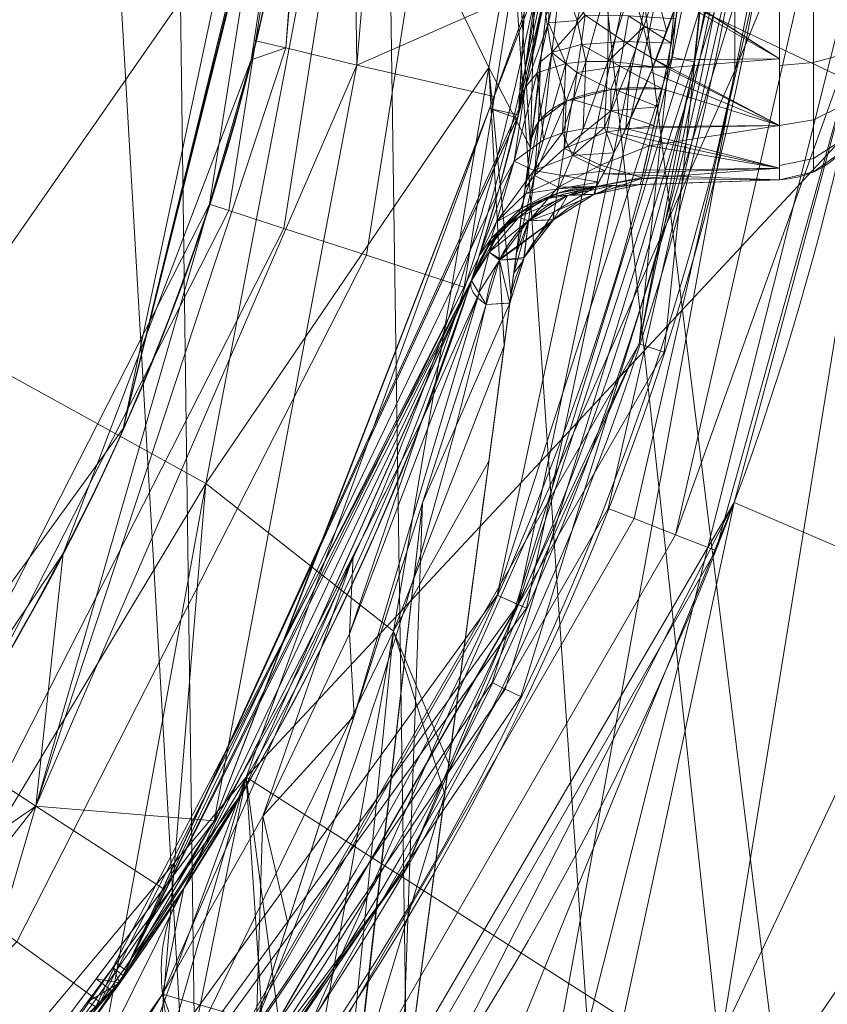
# Model space of a CAD drawing. Header units: millimetres. Extents: x -72 to 72, y -145 to 145.
# Tile 367 of 522: x 44 to 62, y -33 to -12. Entities that reach past the tile are written whole.
import ezdxf

# ---------------------------------------------------------------- set-up
doc = ezdxf.new("R2010")
doc.units = ezdxf.units.MM
doc.layers.add('1', color=7, linetype='CONTINUOUS')

msp = doc.modelspace()

# ---------------------------------------------------------------- linework, layer by layer
at = {"layer": '1', "color": 163, "linetype": 'Continuous', "lineweight": 13}
for p, q in [((56.541, -15.208, -23.5), (60.57, -15.067, -23.5)), ((57.506, -15.174, 23.5), (60.57, -15.067, 23.5)), ((60.57, -15.067, -23.5), (60.57, -15.067, 23.5)), ((56.541, -15.208, 10.431), (56.541, -15.208, -23.5)), ((57.506, -15.174, 23.5), (57.506, -15.174, 18.8)), ((53.79, -17.288, -15.8), (53.79, -17.288, 10.431)), ((54.636, -17.778, 18.8), (52.232, -35.9, 18.779)), ((54.636, -17.778, 18.8), (54.636, -17.778, 23.5))]:
    msp.add_line(p, q, dxfattribs=at)
at = {"layer": '1', "color": 163, "linetype": 'Continuous', "lineweight": 13, "extrusion": (0, 0, -1)}
for centre, radius in [((0, 0, 144.005), 61.018), ((0, 0, 147), 60.914), ((0, 0, 145), 60), ((0, 0, 146), 59.5), ((0, 0, 124.37), 56.395)]:
    msp.add_circle(centre, radius, dxfattribs=at)
at = {"layer": '1', "color": 163, "linetype": 'Continuous', "lineweight": 13}
for centre, radius in [((0, 0, -145), 60.443), ((0, 0, -146.707), 60.207), ((0, 0, -146), 60), ((0, 0, -118.371), 50.5)]:
    msp.add_circle(centre, radius, dxfattribs=at)
for centre, radius, start, end in [((0, 0, -142.505), 63.564, 317.72131, 350.37915), ((60.5, -13.069, 23.5), 2, 272, 0), ((60.5, -13.069, -23.5), 2, 272, 0), ((57.61, -18.173, 18.8), 3, 92, 172.4426), ((57.61, -18.173, 23.5), 3, 92, 172.4426)]:
    msp.add_arc(centre, radius, start, end, dxfattribs=at)
at = {"layer": '1', "color": 163, "linetype": 'Continuous', "lineweight": 13, "extrusion": (-1, 0, 0)}
for centre, start, end in [((11, -23.5, -60.57), 270, 0), ((11, 23.5, -60.57), 0, 90)]:
    msp.add_arc(centre, 4.067, start, end, dxfattribs=at)
at = {"layer": '1', "color": 163, "linetype": 'Continuous', "lineweight": 13, "extrusion": (0, 0, -1)}
for centre, start in [((-56.646, -18.206, -10.431), 17.8175), ((-56.646, -18.206, 23.5), 17.8176)]:
    msp.add_arc(centre, 3, start, 88, dxfattribs=at)
at = {"layer": '1', "color": 163, "linetype": 'Continuous', "lineweight": 13, "extrusion": (0.22536, 0.00787, 0.974244)}
msp.add_arc((-20.172, -51.832, 25.926), 3, 0, 80.699, dxfattribs=at)
at = {"layer": '1', "color": 163, "linetype": 'Continuous', "lineweight": 13, "extrusion": (-0.991314, 0.131519, 0)}
msp.add_ellipse((55.584, -10.639, 23.5), major_axis=(-0.947, -7.14), ratio=0.991303, start_param=0, end_param=1.054616, dxfattribs=at)
at = {"layer": '1', "color": 163, "linetype": 'Continuous', "lineweight": 13, "extrusion": (-0.034899, 0.999391, 2.9493e-16)}
msp.add_ellipse((33.689, -16.006, 18.795), major_axis=(23.816, 0.832, 0.165), ratio=0.986119, start_param=0.006817, end_param=0.231228, dxfattribs=at)
at = {"layer": '1', "color": 163, "linetype": 'Continuous', "lineweight": 13}
msp.add_rational_spline([(24.097, 44.38, -76), (37.72, 36.983, -76), (51.026, 22.319, -76), (52.762, 2.594, -76), (45.13, -27.456, -76), (34.192, -43.962, -76), (15.502, -50.5, -76), (0, -50.5, -76)], [0.558861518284, 0.558861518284, 0.542329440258, 0.558861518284, 0.558861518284, 0.542329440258, 0.558861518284, 0.558861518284], degree=4, knots=[0, 0, 0, 0, 0, 0.5, 0.5, 0.5, 1, 1, 1, 1, 1], dxfattribs=at)
for points, knots in [([(56.009, 7.431, -40.188), (56.48, 3.879, -40.185), (56.609, 0.339, -40.185), (56.211, -6.716, -40.187), (55.674, -10.264, -40.19), (53.944, -17.175, -40.2), (52.766, -20.507, -40.206), (49.795, -26.93, -40.223), (47.978, -30.049, -40.233), (43.844, -35.813, -40.256), (41.525, -38.478, -40.269), (36.383, -43.372, -40.297), (33.546, -45.6, -40.313), (27.598, -49.428, -40.346), (24.459, -51.056, -40.364), (18.004, -53.662, -40.399), (14.728, -54.649, -40.418), (11.446, -55.328, -40.436)], [0, 0, 0, 0, 0.125756, 0.125756, 0.251512, 0.251512, 0.377268, 0.377268, 0.503024, 0.503024, 0.62878, 0.62878, 0.754536, 0.754536, 0.880292, 0.880292, 1, 1, 1, 1]), ([(55.792, 7.399, -43.18), (55.796, 7.37, -43.18), (55.814, 7.234, -43.18), (55.843, 7.006, -43.18), (55.871, 6.777, -43.18), (55.89, 6.616, -43.18), (55.905, 6.491, -43.179), (55.965, 5.967, -43.179), (56.102, 4.627, -43.178), (56.215, 2.927, -43.178), (56.271, 1.247, -43.177), (56.285, 0, -43.177), (56.271, -1.247, -43.177), (56.216, -2.927, -43.178), (56.073, -5.052, -43.178), (55.781, -7.633, -43.18), (55.363, -10.238, -43.182), (54.814, -12.859, -43.186), (54.131, -15.487, -43.189), (53.311, -18.11, -43.194), (52.352, -20.721, -43.199), (51.254, -23.307, -43.205), (50.016, -25.857, -43.212), (48.64, -28.361, -43.22), (47.128, -30.808, -43.228), (45.485, -33.187, -43.238), (43.714, -35.488, -43.248), (41.822, -37.7, -43.258), (39.814, -39.814, -43.269), (37.788, -41.738, -43.281), (36.318, -43.004, -43.289), (34.817, -44.23, -43.297), (33.188, -45.485, -43.306), (30.808, -47.128, -43.32), (28.361, -48.64, -43.333), (25.857, -50.016, -43.347), (23.306, -51.254, -43.361), (20.721, -52.352, -43.376), (18.11, -53.311, -43.39), (15.487, -54.131, -43.405), (13.327, -54.692, -43.417), (12.046, -54.978, -43.424), (11.64, -55.064, -43.427)], [0, 0, 0, 0, 0.001087, 0.005202, 0.008675, 0.009832, 0.011376, 0.013433, 0.029895, 0.062819, 0.07928, 0.095742, 0.112204, 0.128666, 0.161589, 0.194512, 0.227436, 0.260359, 0.293283, 0.326206, 0.35913, 0.392053, 0.424977, 0.4579, 0.490824, 0.523747, 0.556671, 0.589594, 0.622518, 0.655441, 0.684249, 0.688365, 0.721288, 0.754212, 0.787135, 0.820059, 0.852982, 0.885906, 0.918829, 0.951753, 0.984676, 1, 1, 1, 1]), ([(55.525, -10.445, -30.642), (55.482, -10.674, -30.644), (55.394, -11.13, -30.623), (55.207, -12.031, -30.483), (54.962, -13.116, -30.13), (54.712, -14.111, -29.573), (54.52, -14.829, -29.014), (54.383, -15.323, -28.54), (54.255, -15.769, -28.019), (54.1, -16.293, -27.267), (53.941, -16.81, -26.233), (53.838, -17.136, -25.117), (53.796, -17.266, -24.197), (53.789, -17.288, -23.732), (53.789, -17.288, -23.5)], [0, 0, 0, 0, 0.0625, 0.125, 0.25, 0.375, 0.4375, 0.5, 0.5625, 0.625, 0.75, 0.875, 0.9375, 1, 1, 1, 1]), ([(56.541, -15.208, -23.5), (56.541, -15.208, -23.786), (56.579, -15.147, -24.356), (56.724, -14.888, -25.166), (56.897, -14.546, -25.772), (57.062, -14.209, -26.205), (57.197, -13.928, -26.5), (57.342, -13.623, -26.763), (57.54, -13.184, -27.073), (57.793, -12.587, -27.378), (58.042, -11.941, -27.563), (58.234, -11.407, -27.636), (58.326, -11.136, -27.646), (58.37, -11, -27.644)], [0, 0, 0, 0, 0.125, 0.25, 0.375, 0.4375, 0.5, 0.5625, 0.625, 0.75, 0.875, 0.9375, 1, 1, 1, 1])]:
    msp.add_open_spline(points, degree=3, knots=knots, dxfattribs=at)
for points, degree in [([(55.116, -14.162, 29.709), (55.151, -13.898, 29.849), (55.22, -13.349, 30.089), (55.317, -12.489, 30.349), (55.412, -11.601, 30.495), (55.473, -11.002, 30.517), (55.503, -10.702, 30.509)], 3), ([(58.381, -11, 27.644), (58.308, -11.423, 27.646), (58.169, -12.204, 27.522), (58.044, -12.808, 27.253), (57.985, -13.067, 27.108)], 3), ([(57.985, -13.067, 27.108), (57.905, -13.417, 26.91), (57.766, -14.044, 26.421), (57.616, -14.712, 25.505), (57.526, -15.097, 24.5), (57.506, -15.174, 23.827), (57.506, -15.174, 23.5)], 3), ([(54.175, -21.257, 31.5), (54.502, -18.794, 31.497), (54.829, -16.328, 30.892), (55.116, -14.162, 29.709)], 3), ([(56.908, -15.195, 13.57), (56.67, -15.204, 12.538), (56.541, -15.208, 11.492), (56.541, -15.208, 10.431)], 3), ([(53.789, -17.288, -15.8), (52.037, -22.731, -15.781), (46.878, -33.087, -15.745), (38.848, -41.416, -15.709), (34.306, -44.89, -15.691)], 3), ([(47.468, -30.643, -0.806), (50.245, -26.342, 2.712), (52.314, -21.892, 6.504), (53.79, -17.288, 10.431)], 3), ([(53.79, -17.288, 10.431), (53.777, -17.331, 10.75), (53.77, -17.416, 11.389), (53.822, -17.546, 12.346), (53.934, -17.678, 13.297), (54.048, -17.766, 13.926), (54.114, -17.81, 14.238)], 3), ([(53.789, -17.288, -23.5), (53.789, -17.288, -15.8)], 1), ([(54.114, -17.81, 14.238), (52.662, -24.018, 11.502), (50.683, -30.039, 8.861), (48.056, -35.9, 6.425)], 3), ([(54.114, -17.81, 14.238), (54.462, -17.789, 15.74), (54.636, -17.778, 17.273), (54.636, -17.778, 18.8)], 3), ([(52.232, -35.9, 31.5), (52.88, -31.019, 31.5), (53.527, -26.138, 31.507), (54.175, -21.257, 31.5)], 3), ([(45.267, -33.811, -3.298), (45.457, -33.557, -3.084), (45.837, -33.039, -2.667), (46.399, -32.245, -2.056), (46.946, -31.442, -1.444), (47.297, -30.908, -1.023), (47.468, -30.643, -0.806)], 3), ([(47.468, -30.643, -0.806), (47.269, -30.952, -0.157), (46.98, -31.659, 1.166), (46.933, -32.943, 3.116), (47.285, -34.385, 4.917), (47.765, -35.396, 5.956), (48.056, -35.9, 6.425)], 3)]:
    msp.add_open_spline(points, degree=degree, dxfattribs=at)
msp.add_rational_spline([(57.985, -13.067, 27.108), (55.291, -12.843, 27.344), (55.116, -14.162, 29.709)], [1, 0.741355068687, 1], degree=2, dxfattribs=at)
for points in [[(47.789, -40.566, -163), (43.738, -42.905, -163), (-43.738, 42.905, -163), (42.905, 43.738, -163)], [(47.789, -40.566, -163), (42.905, 43.738, -163), (46.689, 40.988, -163)], [(46.689, 40.988, -163), (51.265, 40.015, -163), (52.441, -40.077, -163), (47.789, -40.566, -163)], [(62.269, -48.926, -163), (51.265, 40.015, -163), (55.841, 40.988, -163), (62.3, 0, -163)], [(51.265, 40.015, -163), (60.367, -44.653, -163), (56.89, -41.522, -163)], [(51.265, 40.015, -163), (62.269, -48.926, -163), (60.367, -44.653, -163)], [(56.89, -41.522, -163), (52.441, -40.077, -163), (51.265, 40.015, -163)], [(56.291, -4.821, -30.614), (54.841, -13.419, -40.195), (56.009, 7.431, -40.188)], [(60.684, 6.378, -144.005), (58.032, -18.856, -144.005), (57.485, -18.678, -145), (60.112, 6.318, -145)], [(51.047, 3.623, -67.73), (52.65, 3.737, -59.544), (51.268, -12.552, -59.549)], [(55.233, -10.806, -43.183), (51.268, -12.552, -59.549), (52.65, 3.737, -59.544)], [(51.268, -12.552, -59.549), (49.707, -12.17, -67.732), (51.047, 3.623, -67.73)], [(50.44, -2.462, -76), (51.047, 3.623, -67.73), (49.707, -12.17, -67.732)], [(37.903, -7.91, 56.435), (42.201, -18.582, 53.082), (45.534, 0.237, 51.877)], [(50.963, -6.003, 46.056), (45.534, 0.237, 51.877), (42.201, -18.582, 53.082)], [(50.5, 0, -76), (46.134, -20.54, -76), (50.405, -3.088, -104.236)], [(54.813, -24.404, -145), (54.813, -24.404, -146), (60, 0, -146), (60, 0, -145)], [(58.2, -12.371, -146), (59.5, 0, -146), (60, 0, -146), (58.689, -12.475, -146)], [(58.689, -12.475, -145), (60, 0, -145), (60.112, -6.318, -145)], [(50.405, -3.088, -115.764), (46.134, -20.54, -118.371), (50.5, 0, -118.371)], [(50.5, 0, -118.371), (48.028, -15.605, -118.371), (48.453, -15.743, -120.643), (50.947, 0, -120.643)], [(50.947, 0, -120.643), (48.453, -15.743, -120.643), (49.665, -16.137, -122.576), (52.22, 0, -122.576)], [(52.22, 0, -122.576), (49.665, -16.137, -122.576), (51.482, -16.728, -123.883), (54.132, 0, -123.883)], [(54.132, 0, -123.883), (51.482, -16.728, -123.883), (53.635, -17.427, -124.37), (56.395, 0, -124.37)], [(54.201, -42.23, -147), (64.8, 0, -147), (59.583, -12.665, -147)], [(64.8, 0, -147), (54.201, -42.23, -147), (57.622, -44.205, -147)], [(55.002, -24.488, -146.707), (60.207, 0, -146.707), (59.5, 0, -146), (54.356, -24.201, -146)], [(70.213, -46.857, -147), (64.8, 0, -147), (57.622, -44.205, -147), (59.944, -47.401, -147)], [(64.8, 0, -147), (59.583, 0, -147), (59.583, -12.665, -147)], [(49.707, -12.17, -67.732), (49.01, -12.004, -76), (50.44, -2.462, -76)], [(46.134, -20.54, -118.371), (50.405, -3.088, -115.764), (50.389, -3.353, -115.584)], [(50.389, -3.353, -104.416), (50.405, -3.088, -104.236), (46.134, -20.54, -76)], [(55.417, -3.133, -40.191), (54.828, -13.643, -40.195), (55.233, -10.806, -43.183)], [(46.134, -20.54, -76), (50.376, -3.532, -104.682), (50.389, -3.353, -104.416)], [(50.389, -3.353, -115.584), (50.376, -3.532, -115.318), (46.134, -20.54, -118.371)], [(46.134, -20.54, -118.371), (50.376, -3.532, -115.318), (50.372, -3.594, -115)], [(50.372, -3.594, -105), (50.376, -3.532, -104.682), (46.134, -20.54, -76)], [(46.134, -20.54, -76), (46.134, -20.54, -118.371), (50.372, -3.594, -105)], [(50.372, -3.594, -115), (50.372, -3.594, -105), (46.134, -20.54, -118.371)], [(60.847, -4.56, -144.005), (61.463, -4.606, -143.251), (57.375, -22.518, -143.251), (56.8, -22.292, -144.005)], [(62.431, -4.679, -142.68), (58.278, -22.872, -142.68), (57.375, -22.518, -143.251), (61.463, -4.606, -143.251)], [(62.67, -10.623, -142.505), (58.278, -22.872, -142.68), (62.431, -4.679, -142.68)], [(56.291, -4.821, -30.614), (55.525, -10.445, -30.642), (54.841, -13.419, -40.195)], [(42.201, -18.582, 53.082), (47.953, -21.743, 47.47), (50.963, -6.003, 46.056)], [(54.178, -12.601, 38.593), (50.963, -6.003, 46.056), (47.953, -21.743, 47.47)], [(50.963, -6.003, 46.056), (54.178, -12.601, 38.593), (54.762, -9.34, 37.388)], [(55.089, -14.368, 29.789), (55.297, -6.118, 35.359), (54.762, -9.34, 37.388)], [(55.425, -11.465, 30.488), (55.297, -6.118, 35.359), (55.089, -14.368, 29.789)], [(60.112, -6.318, -145), (57.485, -18.678, -145), (58.689, -12.475, -145)], [(59.535, -8.973, -146.707), (54.245, -26.123, -146.707), (54.537, -26.264, -146.924), (59.855, -9.022, -146.924)], [(59.855, -9.022, -146.924), (54.537, -26.264, -146.924), (54.882, -26.43, -147), (60.234, -9.079, -147)], [(55.089, -14.368, 29.789), (54.762, -9.34, 37.388), (54.178, -12.601, 38.593)], [(62.822, -13.231, -124.507), (55.539, -9.793, -124.37), (48.84, -28.198, -124.37)], [(62.822, -13.231, -124.507), (62.791, -11.13, -124.505), (55.539, -9.793, -124.37)], [(55.525, -10.445, -30.642), (54.982, -13.008, -30.127), (54.841, -13.419, -40.195)], [(54.972, -13.041, -30.115), (55.526, -10.445, -30.642), (55.488, -11.62, -29.472)], [(55.526, -10.445, -30.642), (55.724, -10.49, -29.559), (55.488, -11.62, -29.472)], [(56.121, -11.57, -28.506), (55.488, -11.62, -29.472), (55.724, -10.49, -29.559)], [(55.724, -10.49, -29.559), (56.352, -10.614, -28.558), (56.121, -11.57, -28.506)], [(55.233, -10.806, -43.183), (54.292, -13.24, -43.188), (51.268, -12.552, -59.549)], [(54.828, -13.643, -40.195), (54.191, -13.502, -43.189), (55.233, -10.806, -43.183)], [(55.559, -12.27, 29.316), (55.747, -10.73, 29.465), (55.425, -11.465, 30.488)], [(56.296, -11.452, 28.491), (55.747, -10.73, 29.465), (55.559, -12.27, 29.316)], [(56.121, -11.57, -28.506), (56.352, -10.614, -28.558), (56.804, -10.702, -28.168)], [(56.121, -11.57, -28.506), (56.804, -10.702, -28.168), (56.307, -12.468, -27.905)], [(56.789, -12.47, -27.629), (56.307, -12.468, -27.905), (56.804, -10.702, -28.168)], [(56.804, -10.702, -28.168), (57.313, -10.8, -27.884), (56.789, -12.47, -27.629)], [(56.789, -12.47, -27.629), (57.313, -10.8, -27.884), (57.578, -11.717, -27.656)], [(57.313, -10.8, -27.884), (57.845, -10.901, -27.711), (57.578, -11.717, -27.656)], [(62.67, -10.623, -142.505), (59.17, -23.222, -142.505), (58.278, -22.872, -142.68)], [(63.951, -24.041, -142.415), (59.575, -22.163, -142.505), (62.67, -10.623, -142.505)], [(58.089, -11.809, -27.572), (57.578, -11.717, -27.656), (57.845, -10.901, -27.711)], [(57.845, -10.901, -27.711), (58.37, -11, -27.644), (58.089, -11.809, -27.572)], [(58.381, -11, 27.644), (58.117, -12.431, 27.365), (60.57, -12.408, 27.316)], [(60.57, -12.408, -27.316), (58.33, -11.121, -27.644), (58.37, -11, -27.644)], [(58.37, -11, -27.644), (60.57, -11, -27.567), (60.57, -12.408, -27.316)], [(60.57, -12.408, 27.316), (60.57, -11, 27.567), (58.381, -11, 27.644)], [(61.313, -12.491, 27.099), (61.313, -11, 27.396), (60.57, -11, 27.567), (60.57, -12.557, 27.258)], [(61.313, -11, -27.396), (61.313, -12.491, -27.099), (60.57, -12.557, -27.258), (60.57, -11, -27.567)], [(61.939, -12.323, 26.695), (61.939, -11, 26.958), (61.313, -11, 27.396), (61.313, -12.491, 27.099)], [(61.939, -11, -26.958), (61.939, -12.323, -26.695), (61.313, -12.491, -27.099), (61.313, -11, -27.396)], [(60.57, -12.408, -27.316), (57.842, -12.431, -27.361), (58.33, -11.121, -27.644)], [(55.089, -14.368, 29.789), (55.116, -14.162, 29.709), (55.425, -11.465, 30.488)], [(55.425, -11.465, 30.488), (55.31, -12.473, 30.197), (55.559, -12.27, 29.316)], [(55.559, -12.27, 29.316), (56.204, -12.095, 28.389), (56.296, -11.452, 28.491)], [(56.296, -11.452, 28.491), (56.204, -12.095, 28.389), (57.153, -12.03, 27.754)], [(57.153, -12.03, 27.754), (57.247, -11.468, 27.85), (56.296, -11.452, 28.491)], [(57.247, -11.468, 27.85), (57.153, -12.03, 27.754), (58.185, -12.064, 27.436)], [(58.185, -12.064, 27.436), (58.283, -11.53, 27.54), (57.247, -11.468, 27.85)], [(55.488, -11.62, -29.472), (55.235, -12.719, -29.157), (54.972, -13.041, -30.115)], [(55.872, -12.511, -28.265), (55.235, -12.719, -29.157), (55.488, -11.62, -29.472)], [(55.488, -11.62, -29.472), (56.121, -11.57, -28.506), (55.872, -12.511, -28.265)], [(56.307, -12.468, -27.905), (55.872, -12.511, -28.265), (56.121, -11.57, -28.506)], [(57.578, -11.717, -27.656), (57.291, -12.512, -27.443), (56.789, -12.47, -27.629)], [(57.786, -12.589, -27.346), (57.291, -12.512, -27.443), (57.578, -11.717, -27.656)], [(57.578, -11.717, -27.656), (58.089, -11.809, -27.572), (57.786, -12.589, -27.346)], [(48.946, -12.431, -76), (49.01, -12.004, -76), (49.707, -12.17, -67.732)], [(56.107, -12.712, 28.21), (56.204, -12.095, 28.389), (55.559, -12.27, 29.316)], [(56.204, -12.095, 28.389), (56.107, -12.712, 28.21), (57.054, -12.57, 27.59)], [(57.054, -12.57, 27.59), (57.153, -12.03, 27.754), (56.204, -12.095, 28.389)], [(57.153, -12.03, 27.754), (57.054, -12.57, 27.59), (58.088, -12.589, 27.334)], [(58.088, -12.589, 27.334), (58.185, -12.064, 27.436), (57.153, -12.03, 27.754)], [(49.707, -12.17, -67.732), (44.208, -28.838, -59.57), (48.946, -12.431, -76)], [(49.707, -12.17, -67.732), (51.268, -12.552, -59.549), (44.208, -28.838, -59.57)], [(55.559, -12.27, 29.316), (55.31, -12.473, 30.197), (55.268, -13.798, 29.032)], [(55.268, -13.798, 29.032), (55.406, -13.695, 28.818), (55.559, -12.27, 29.316)], [(55.559, -12.27, 29.316), (55.406, -13.695, 28.818), (55.879, -13.343, 28.086)], [(55.879, -13.343, 28.086), (56.107, -12.712, 28.21), (55.559, -12.27, 29.316)], [(61.939, -13.445, 25.945), (61.939, -12.323, 26.695), (61.313, -12.491, 27.099), (61.313, -13.755, 26.255)], [(61.939, -12.323, -26.695), (61.939, -13.445, -25.945), (61.313, -13.755, -26.255), (61.313, -12.491, -27.099)], [(44.208, -28.838, -59.57), (44.812, -23.284, -76), (48.946, -12.431, -76)], [(48.136, -29.161, -43.223), (44.208, -28.838, -59.57), (51.268, -12.552, -59.549)], [(51.268, -12.552, -59.549), (54.292, -13.24, -43.188), (48.136, -29.161, -43.223)], [(58.689, -12.475, -146), (54.813, -24.404, -146), (54.356, -24.201, -146), (58.2, -12.371, -146)], [(57.485, -18.678, -145), (54.813, -24.404, -145), (58.689, -12.475, -145)], [(55.31, -12.473, 30.197), (55.116, -14.162, 29.709), (55.268, -13.798, 29.032)], [(55.235, -12.719, -29.157), (55.872, -12.511, -28.265), (55.378, -14.193, -27.238)], [(55.795, -14.04, -26.963), (55.378, -14.193, -27.238), (55.872, -12.511, -28.265)], [(55.872, -12.511, -28.265), (56.307, -12.468, -27.905), (55.795, -14.04, -26.963)], [(56.249, -13.949, -26.74), (55.795, -14.04, -26.963), (56.307, -12.468, -27.905)], [(56.307, -12.468, -27.905), (56.789, -12.47, -27.629), (56.249, -13.949, -26.74)], [(56.72, -13.92, -26.575), (56.249, -13.949, -26.74), (56.789, -12.47, -27.629)], [(56.789, -12.47, -27.629), (57.291, -12.512, -27.443), (56.72, -13.92, -26.575)], [(57.187, -13.949, -26.471), (56.72, -13.92, -26.575), (57.291, -12.512, -27.443)], [(57.291, -12.512, -27.443), (57.786, -12.589, -27.346), (57.187, -13.949, -26.471)], [(60.57, -13.876, -26.376), (57.74, -12.703, -27.302), (57.842, -12.431, -27.361)], [(57.842, -12.431, -27.361), (60.57, -12.408, -27.316), (60.57, -13.876, -26.376)], [(60.57, -13.876, 26.376), (60.57, -12.408, 27.316), (58.084, -12.61, 27.33)], [(60.57, -12.408, 27.316), (58.117, -12.431, 27.365), (58.084, -12.61, 27.33)], [(61.313, -13.755, 26.255), (61.313, -12.491, 27.099), (60.57, -12.557, 27.258), (60.57, -13.876, 26.376)], [(61.313, -12.491, -27.099), (61.313, -13.755, -26.255), (60.57, -13.876, -26.376), (60.57, -12.557, -27.258)], [(47.953, -21.743, 47.47), (52.079, -24.99, 39.953), (54.178, -12.601, 38.593)], [(59.583, -12.665, -147), (49.281, -35.804, -147), (54.201, -42.23, -147)], [(54.511, -18.721, 31.186), (54.178, -12.601, 38.593), (52.079, -24.99, 39.953)], [(54.178, -12.601, 38.593), (54.511, -18.721, 31.186), (54.66, -17.598, 31.047)], [(54.178, -12.601, 38.593), (54.66, -17.598, 31.047), (55.089, -14.368, 29.789)], [(54.972, -13.041, -30.115), (55.235, -12.719, -29.157), (54.734, -14.658, -27.898)], [(55.378, -14.193, -27.238), (54.734, -14.658, -27.898), (55.235, -12.719, -29.157)], [(55.879, -13.343, 28.086), (56.034, -13.302, 27.978), (56.107, -12.712, 28.21)], [(56.107, -12.712, 28.21), (56.034, -13.302, 27.978), (56.859, -13.085, 27.403)], [(56.859, -13.085, 27.403), (57.054, -12.57, 27.59), (56.107, -12.712, 28.21)], [(56.859, -13.085, 27.403), (56.961, -13.083, 27.376), (57.054, -12.57, 27.59)], [(57.054, -12.57, 27.59), (56.961, -13.083, 27.376), (57.985, -13.067, 27.108)], [(57.985, -13.067, 27.108), (58.084, -12.61, 27.33), (57.054, -12.57, 27.59)], [(58.084, -12.61, 27.33), (58.088, -12.589, 27.334), (57.054, -12.57, 27.59)], [(60.57, -13.876, -26.376), (57.185, -13.945, -26.439), (57.74, -12.703, -27.302)], [(58.084, -12.61, 27.33), (57.985, -13.067, 27.108), (60.57, -13.876, 26.376)], [(54.734, -14.658, -27.898), (54.403, -15.251, -28.599), (54.972, -13.041, -30.115)], [(54.982, -13.008, -30.127), (54.876, -13.42, -29.843), (54.841, -13.419, -40.195)], [(56.859, -13.085, 27.403), (56.018, -13.306, 27.989), (56.858, -13.557, 27.062)], [(56.952, -13.084, 27.379), (56.858, -13.557, 27.062), (57.896, -13.463, 26.763)], [(56.858, -13.557, 27.062), (56.952, -13.084, 27.379), (56.859, -13.085, 27.403)], [(57.896, -13.463, 26.763), (57.985, -13.067, 27.108), (56.952, -13.084, 27.379)], [(57.985, -13.067, 27.108), (57.799, -13.895, 26.388), (60.57, -13.876, 26.376)], [(48.84, -28.198, -124.37), (66.712, -39.626, -124.757), (62.822, -13.231, -124.507)], [(54.828, -13.643, -40.195), (54.841, -13.419, -40.195), (54.876, -13.42, -29.843)], [(55.181, -14.975, 27.875), (55.831, -14.38, 27.179), (55.879, -13.343, 28.086)], [(55.879, -13.343, 28.086), (55.391, -13.706, 28.841), (55.181, -14.975, 27.875)], [(56.858, -13.557, 27.062), (56.018, -13.306, 27.989), (55.831, -14.38, 27.179)], [(55.831, -14.38, 27.179), (56.018, -13.306, 27.989), (55.879, -13.343, 28.086)], [(46.133, -32.563, -40.243), (54.828, -13.643, -40.195), (54.876, -13.42, -29.843)], [(54.876, -13.42, -29.843), (54.386, -15.31, -28.537), (46.133, -32.563, -40.243)], [(50.387, -23.307, -40.219), (50.385, -23.345, -43.21), (54.191, -13.502, -43.189)], [(54.191, -13.502, -43.189), (54.796, -13.713, -40.195), (50.387, -23.307, -40.219)], [(54.828, -13.643, -40.195), (54.796, -13.713, -40.195), (54.191, -13.502, -43.189)], [(55.831, -14.38, 27.179), (56.771, -14.013, 26.681), (56.858, -13.557, 27.062)], [(56.858, -13.557, 27.062), (56.771, -14.013, 26.681), (57.803, -13.878, 26.402)], [(57.803, -13.878, 26.402), (57.896, -13.463, 26.763), (56.858, -13.557, 27.062)], [(61.939, -14.195, 24.823), (61.939, -13.445, 25.945), (61.313, -13.755, 26.255), (61.313, -14.599, 24.991)], [(61.939, -13.445, -25.945), (61.939, -14.195, -24.823), (61.313, -14.599, -24.991), (61.313, -13.755, -26.255)], [(55.268, -13.798, 29.032), (55.116, -14.162, 29.709), (54.972, -15.251, 28.949)], [(54.972, -15.251, 28.949), (55.181, -14.975, 27.875), (55.268, -13.798, 29.032)], [(55.181, -14.975, 27.875), (55.391, -13.706, 28.841), (55.268, -13.798, 29.032)], [(61.313, -14.599, 24.991), (61.313, -13.755, 26.255), (60.57, -13.876, 26.376), (60.57, -14.758, 25.057)], [(61.313, -13.755, -26.255), (61.313, -14.599, -24.991), (60.57, -14.758, -25.057), (60.57, -13.876, -26.376)], [(56.015, -14.537, -26.073), (55.162, -14.862, -26.469), (55.795, -14.04, -26.963)], [(55.162, -14.862, -26.469), (55.378, -14.193, -27.238), (55.795, -14.04, -26.963)], [(55.795, -14.04, -26.963), (56.249, -13.949, -26.74), (56.015, -14.537, -26.073)], [(56.629, -14.75, 25.76), (56.771, -14.013, 26.681), (55.831, -14.38, 27.179)], [(56.015, -14.537, -26.073), (56.249, -13.949, -26.74), (56.72, -13.92, -26.575)], [(56.72, -13.92, -26.575), (56.928, -14.475, -25.846), (56.015, -14.537, -26.073)], [(56.771, -14.013, 26.681), (56.629, -14.75, 25.76), (57.703, -14.323, 26.016)], [(56.694, -14.939, -24.966), (57.134, -14.059, -26.359), (60.57, -14.816, -24.908)], [(56.72, -13.92, -26.575), (57.187, -13.949, -26.471), (56.928, -14.475, -25.846)], [(57.703, -14.323, 26.016), (57.803, -13.878, 26.402), (56.771, -14.013, 26.681)], [(60.57, -14.816, -24.908), (57.134, -14.059, -26.359), (57.185, -13.945, -26.439)], [(57.185, -13.945, -26.439), (60.57, -13.876, -26.376), (60.57, -14.816, -24.908)], [(60.57, -13.876, 26.376), (57.799, -13.895, 26.388), (57.703, -14.323, 26.016)], [(57.703, -14.323, 26.016), (60.57, -14.816, 24.908), (60.57, -13.876, 26.376)], [(54.972, -15.251, 28.949), (55.116, -14.162, 29.709), (54.66, -17.598, 31.047)], [(54.734, -14.658, -27.898), (55.378, -14.193, -27.238), (55.162, -14.862, -26.469)], [(61.939, -14.458, 23.5), (61.939, -14.195, 24.823), (61.313, -14.599, 24.991), (61.313, -14.896, 23.5)], [(61.939, -14.195, -24.823), (61.939, -14.458, -23.5), (61.313, -14.896, -23.5), (61.313, -14.599, -24.991)], [(55.697, -15.233, 26.113), (55.831, -14.38, 27.179), (55.181, -14.975, 27.875)], [(55.831, -14.38, 27.179), (55.697, -15.233, 26.113), (56.629, -14.75, 25.76)], [(56.015, -14.537, -26.073), (56.928, -14.475, -25.846), (56.724, -14.871, -25.126)], [(57.544, -15.017, 24.589), (57.703, -14.323, 26.016), (56.629, -14.75, 25.76)], [(57.703, -14.323, 26.016), (57.58, -14.858, 24.917), (60.57, -14.816, 24.908)], [(61.313, -14.896, 23.5), (61.313, -14.896, -23.5), (61.939, -14.458, -23.5), (61.939, -14.458, 23.5)], [(53.963, -16.744, -26.286), (54.403, -15.251, -28.599), (54.734, -14.658, -27.898)], [(54.734, -14.658, -27.898), (54.342, -15.994, -25.915), (53.963, -16.744, -26.286)], [(54.342, -15.994, -25.915), (54.734, -14.658, -27.898), (55.162, -14.862, -26.469)], [(55.162, -14.862, -26.469), (56.015, -14.537, -26.073), (55.83, -14.985, -25.29)], [(56.724, -14.871, -25.126), (55.83, -14.985, -25.29), (56.015, -14.537, -26.073)], [(61.313, -14.896, 23.5), (61.313, -14.599, 24.991), (60.57, -14.758, 25.057), (60.57, -15.067, 23.5)], [(61.313, -14.599, -24.991), (61.313, -14.896, -23.5), (60.57, -15.067, -23.5), (60.57, -14.758, -25.057)], [(55.162, -14.862, -26.469), (54.991, -15.372, -25.565), (54.342, -15.994, -25.915)], [(55.83, -14.985, -25.29), (54.991, -15.372, -25.565), (55.162, -14.862, -26.469)], [(56.536, -15.22, 24.68), (56.629, -14.75, 25.76), (55.697, -15.233, 26.113)], [(55.83, -14.985, -25.29), (56.724, -14.871, -25.126), (56.59, -15.121, -24.335)], [(56.629, -14.75, 25.76), (56.536, -15.22, 24.68), (57.544, -15.017, 24.589)], [(60.57, -14.816, -24.908), (56.693, -14.941, -24.954), (56.694, -14.939, -24.966)], [(56.693, -14.941, -24.954), (60.57, -14.816, -24.908), (60.57, -15.067, -23.5)], [(60.57, -15.067, 23.5), (60.57, -14.816, 24.908), (57.538, -15.042, 24.539)], [(60.57, -14.816, 24.908), (57.58, -14.858, 24.917), (57.538, -15.042, 24.539)], [(60.57, -15.067, 23.5), (60.57, -15.067, -23.5), (61.313, -14.896, -23.5), (61.313, -14.896, 23.5)], [(54.779, -16.704, 27.041), (55.044, -15.977, 26.603), (55.181, -14.975, 27.875)], [(55.181, -14.975, 27.875), (54.972, -15.251, 28.949), (54.779, -16.704, 27.041)], [(54.991, -15.372, -25.565), (55.83, -14.985, -25.29), (55.707, -15.271, -24.423)], [(55.181, -14.975, 27.875), (55.044, -15.977, 26.603), (55.697, -15.233, 26.113)], [(56.59, -15.121, -24.335), (55.707, -15.271, -24.423), (55.83, -14.985, -25.29)], [(55.707, -15.271, -24.423), (56.59, -15.121, -24.335), (56.541, -15.208, -23.5)], [(56.504, -15.388, 23.5), (57.506, -15.174, 23.5), (57.538, -15.042, 24.539)], [(57.538, -15.042, 24.539), (56.536, -15.22, 24.68), (56.504, -15.388, 23.5)], [(57.538, -15.042, 24.539), (57.544, -15.017, 24.589), (56.536, -15.22, 24.68)], [(60.57, -15.067, -23.5), (56.541, -15.208, -23.5), (56.693, -14.941, -24.954)], [(60.57, -15.067, -23.5), (56.908, -15.195, 13.57), (56.635, -15.205, 12.011), (56.541, -15.208, 10.431)], [(56.541, -15.208, 10.431), (56.541, -15.208, -23.5), (60.57, -15.067, -23.5)], [(60.57, -15.067, -23.5), (60.57, -15.067, 23.5), (57.506, -15.174, 18.8), (56.908, -15.195, 13.57)], [(57.538, -15.042, 24.539), (57.506, -15.174, 23.5), (60.57, -15.067, 23.5)], [(60.57, -15.067, 23.5), (57.506, -15.174, 23.5), (57.506, -15.174, 18.8)], [(46.133, -32.563, -40.243), (54.386, -15.31, -28.537), (53.953, -16.771, -26.217)], [(54.724, -17.119, 26.496), (54.972, -15.251, 28.949), (54.66, -17.598, 31.047), (54.175, -21.257, 31.5)], [(54.846, -15.807, 10.431), (54.846, -15.807, -23.5), (55.746, -15.345, -23.5), (55.746, -15.345, 10.431)], [(54.878, -15.698, -24.564), (55.707, -15.271, -24.423), (55.663, -15.372, -23.5)], [(55.707, -15.271, -24.423), (54.878, -15.698, -24.564), (54.991, -15.372, -25.565)], [(55.611, -15.774, 24.864), (55.697, -15.233, 26.113), (55.044, -15.977, 26.603)], [(55.697, -15.233, 26.113), (55.611, -15.774, 24.864), (56.536, -15.22, 24.68)], [(56.481, -15.393, 23.5), (56.536, -15.22, 24.68), (55.611, -15.774, 24.864)], [(56.541, -15.208, -23.5), (55.663, -15.372, -23.5), (55.707, -15.271, -24.423)], [(55.675, -15.419, 10.431), (56.541, -15.208, 10.431), (56.635, -15.205, 12.011)], [(56.635, -15.205, 12.011), (55.939, -15.407, 13.796), (55.675, -15.419, 10.431)], [(56.541, -15.208, 10.431), (55.746, -15.345, 10.431), (55.746, -15.345, -23.5), (56.541, -15.208, -23.5)], [(56.635, -15.205, 12.011), (56.908, -15.195, 13.57), (55.939, -15.407, 13.796)], [(56.532, -15.382, 18.8), (55.957, -15.403, 13.792), (56.908, -15.195, 13.57)], [(57.506, -15.174, 18.8), (57.506, -15.174, 23.5), (56.481, -15.393, 23.5), (56.481, -15.393, 18.8)], [(56.481, -15.393, 23.5), (56.504, -15.388, 23.5), (56.536, -15.22, 24.68)], [(56.908, -15.195, 13.57), (57.506, -15.174, 18.8), (56.532, -15.382, 18.8)], [(54.342, -15.994, -25.915), (54.991, -15.372, -25.565), (54.878, -15.698, -24.564)], [(55.663, -15.372, -23.5), (54.837, -15.813, -23.5), (54.878, -15.698, -24.564)], [(55.36, -15.496, 10.431), (55.908, -15.414, 13.804), (54.837, -15.894, 12.227)], [(55.908, -15.414, 13.804), (55.042, -15.975, 14.008), (54.837, -15.894, 12.227)], [(54.837, -15.894, 12.227), (54.874, -15.863, 10.431), (55.36, -15.496, 10.431)], [(55.605, -15.944, 18.8), (55.053, -15.968, 14.006), (55.908, -15.414, 13.804)], [(55.36, -15.496, 10.431), (55.675, -15.419, 10.431), (55.939, -15.407, 13.796)], [(55.939, -15.407, 13.796), (55.908, -15.414, 13.804), (55.36, -15.496, 10.431)], [(56.481, -15.393, 18.8), (56.481, -15.393, 23.5), (55.594, -15.951, 23.5), (55.594, -15.951, 18.8)], [(55.611, -15.774, 24.864), (55.594, -15.951, 23.5), (56.481, -15.393, 23.5)], [(55.908, -15.414, 13.804), (56.481, -15.393, 18.8), (55.605, -15.944, 18.8)], [(55.908, -15.414, 13.804), (56.532, -15.382, 18.8), (56.481, -15.393, 18.8)], [(55.908, -15.414, 13.804), (55.957, -15.403, 13.792), (56.532, -15.382, 18.8)], [(48.028, -15.605, -118.371), (40.855, -29.683, -118.371), (41.217, -29.946, -120.643), (48.453, -15.743, -120.643)], [(48.453, -15.743, -120.643), (41.217, -29.946, -120.643), (42.247, -30.694, -122.576), (49.665, -16.137, -122.576)], [(54.228, -16.36, -24.742), (54.878, -15.698, -24.564), (54.837, -15.813, -23.5)], [(54.878, -15.698, -24.564), (54.228, -16.36, -24.742), (54.342, -15.994, -25.915)], [(54.953, -16.78, 23.5), (55.583, -15.966, 23.5), (55.611, -15.774, 24.864)], [(55.611, -15.774, 24.864), (55.044, -15.977, 26.603), (54.953, -16.78, 23.5)], [(55.611, -15.774, 24.864), (55.583, -15.966, 23.5), (55.594, -15.951, 23.5)], [(53.963, -16.744, -26.286), (54.342, -15.994, -25.915), (54.228, -16.36, -24.742)], [(54.15, -16.542, 10.431), (54.15, -16.542, -23.5), (54.846, -15.807, -23.5), (54.846, -15.807, 10.431)], [(54.837, -15.894, 12.227), (54.184, -16.66, 12.307), (54.389, -16.23, 10.431)], [(54.184, -16.66, 12.307), (54.837, -15.894, 12.227), (55.042, -15.975, 14.008)], [(55.042, -15.975, 14.008), (54.419, -16.807, 14.159), (54.184, -16.66, 12.307)], [(54.837, -15.813, -23.5), (54.187, -16.488, -23.5), (54.228, -16.36, -24.742)], [(54.389, -16.23, 10.431), (54.874, -15.863, 10.431), (54.837, -15.894, 12.227)], [(54.411, -16.833, 14.161), (55.594, -15.951, 18.8), (54.953, -16.78, 18.8)], [(55.594, -15.951, 18.8), (54.411, -16.833, 14.161), (54.419, -16.807, 14.159)], [(55.594, -15.951, 18.8), (54.419, -16.807, 14.159), (55.042, -15.975, 14.008)], [(54.935, -16.837, 23.5), (55.044, -15.977, 26.603), (54.724, -17.119, 26.496)], [(55.044, -15.977, 26.603), (54.779, -16.704, 27.041), (54.724, -17.119, 26.496)], [(55.044, -15.977, 26.603), (54.935, -16.837, 23.5), (54.953, -16.78, 23.5)], [(55.594, -15.951, 18.8), (55.594, -15.951, 23.5), (54.953, -16.78, 23.5), (54.953, -16.78, 18.8)], [(55.042, -15.975, 14.008), (55.605, -15.944, 18.8), (55.594, -15.951, 18.8)], [(55.042, -15.975, 14.008), (55.053, -15.968, 14.006), (55.605, -15.944, 18.8)], [(49.665, -16.137, -122.576), (42.247, -30.694, -122.576), (43.793, -31.818, -123.883), (51.482, -16.728, -123.883)], [(54.184, -16.66, 12.307), (54.229, -16.512, 10.431), (54.389, -16.23, 10.431)], [(53.79, -17.288, -23.5), (53.963, -16.744, -26.286), (54.228, -16.36, -24.742)], [(54.228, -16.36, -24.742), (54.187, -16.488, -23.5), (53.79, -17.288, -23.5)], [(53.79, -17.288, 10.431), (54.229, -16.512, 10.431), (54.184, -16.66, 12.307)], [(54.15, -16.542, -23.5), (54.15, -16.542, 10.431), (53.79, -17.288, 10.431), (53.79, -17.288, -15.8)], [(53.79, -17.288, -15.8), (53.79, -17.288, -23.5), (54.15, -16.542, -23.5)], [(54.184, -16.66, 12.307), (53.953, -17.55, 12.342), (53.79, -17.288, 10.431)], [(53.953, -17.55, 12.342), (54.184, -16.66, 12.307), (54.409, -16.839, 14.162)], [(54.419, -16.807, 14.159), (54.409, -16.839, 14.162), (54.184, -16.66, 12.307)], [(51.482, -16.728, -123.883), (43.793, -31.818, -123.883), (45.625, -33.148, -124.37), (53.635, -17.427, -124.37)], [(46.133, -32.563, -40.243), (53.953, -16.771, -26.217), (53.789, -17.288, -23.5)], [(54.409, -16.839, 14.162), (54.114, -17.81, 14.238), (53.953, -17.55, 12.342)], [(54.636, -17.778, 18.8), (54.114, -17.81, 14.238), (54.411, -16.833, 14.161)], [(54.953, -16.78, 18.8), (54.945, -16.805, 18.8), (54.411, -16.833, 14.161)], [(54.411, -16.833, 14.161), (54.945, -16.805, 18.8), (54.636, -17.778, 18.8)], [(54.953, -16.78, 18.8), (54.953, -16.78, 23.5), (54.636, -17.778, 23.5), (54.636, -17.778, 18.8)], [(54.724, -17.119, 26.496), (54.636, -17.778, 23.5), (54.935, -16.837, 23.5)], [(53.789, -17.288, -23.5), (45.903, -32.385, -15.745), (46.133, -32.563, -40.243)], [(48.776, -28.512, -15.761), (45.903, -32.385, -15.745), (53.789, -17.288, -23.5)], [(52.703, -20.371, 7.804), (47.468, -30.643, -0.806), (53.79, -17.288, -15.8)], [(48.776, -28.512, -15.761), (53.79, -17.288, -15.8), (47.468, -30.643, -0.806)], [(53.789, -17.288, -23.5), (53.789, -17.288, -15.8), (48.776, -28.512, -15.761)], [(54.636, -17.778, 23.5), (54.724, -17.119, 26.496), (53.204, -28.578, 31.502), (52.232, -35.9, 31.5)], [(52.703, -20.371, 7.804), (53.79, -17.288, 10.431), (53.962, -17.564, 12.448)], [(53.79, -17.288, -15.8), (53.79, -17.288, 10.431), (52.703, -20.371, 7.804)], [(54.175, -21.257, 31.5), (53.204, -28.578, 31.502), (54.724, -17.119, 26.496)], [(53.962, -17.564, 12.448), (51.113, -25.05, 7.828), (52.703, -20.371, 7.804)], [(51.215, -26.856, 10.313), (51.113, -25.05, 7.828), (53.962, -17.564, 12.448)], [(53.962, -17.564, 12.448), (54.114, -17.81, 14.238), (51.215, -26.856, 10.313)], [(52.232, -35.9, 31.5), (52.232, -35.9, 18.779), (54.636, -17.778, 18.8), (54.636, -17.778, 23.5)], [(52.715, -22.174, 12.344), (54.636, -17.778, 18.8), (52.232, -35.9, 18.779)], [(52.715, -22.174, 12.344), (54.114, -17.81, 14.238), (54.636, -17.778, 18.8)], [(47.953, -21.743, 47.47), (42.201, -18.582, 53.082), (39.429, -35.9, 53.673)], [(58.032, -18.856, -144.005), (45.345, -40.829, -144.005), (44.918, -40.445, -145), (57.485, -18.678, -145)], [(52.079, -24.99, 39.953), (54.175, -21.257, 31.5), (54.511, -18.721, 31.186)], [(54.813, -24.404, -145), (57.485, -18.678, -145), (52.345, -30.222, -145)], [(33.791, -37.529, -76), (33.791, -37.529, -118.371), (46.134, -20.54, -118.371), (46.134, -20.54, -76)], [(51.113, -25.05, 7.828), (51.193, -23.335, 5.319), (52.703, -20.371, 7.804)], [(52.079, -24.99, 39.953), (53.293, -27.906, 31.502), (54.175, -21.257, 31.5)], [(39.429, -35.9, 53.673), (45.358, -35.899, 47.995), (47.953, -21.743, 47.47)], [(47.953, -21.743, 47.47), (45.358, -35.899, 47.995), (46.783, -35.899, 46.63)], [(52.079, -24.99, 39.953), (47.953, -21.743, 47.47), (46.783, -35.899, 46.63)], [(56.8, -22.292, -144.005), (57.375, -22.518, -143.251), (48.189, -38.429, -143.251), (47.706, -38.044, -144.005)], [(49.468, -41.937, -142.483), (48.485, -41.104, -142.505), (59.575, -22.163, -142.505)], [(49.066, -33.563, 7.403), (52.715, -22.174, 12.344), (51.143, -35.9, 12.229)], [(59.575, -22.163, -142.505), (51.582, -41.771, -142.456), (49.468, -41.937, -142.483)], [(51.158, -35.9, 12.259), (51.143, -35.9, 12.229), (52.715, -22.174, 12.344)], [(52.232, -35.9, 18.779), (51.158, -35.9, 12.259), (52.715, -22.174, 12.344)], [(55.173, -42.606, -142.398), (51.582, -41.771, -142.456), (59.575, -22.163, -142.505)], [(59.575, -22.163, -142.505), (63.951, -24.041, -142.415), (55.173, -42.606, -142.398)], [(58.278, -22.872, -142.68), (48.947, -39.034, -142.68), (48.189, -38.429, -143.251), (57.375, -22.518, -143.251)], [(49.696, -39.631, -142.505), (48.947, -39.034, -142.68), (58.278, -22.872, -142.68), (59.17, -23.222, -142.505)], [(44.208, -28.838, -59.57), (42.024, -27.407, -76), (44.812, -23.284, -76)], [(50.387, -23.307, -40.219), (46.059, -32.723, -40.243), (48.136, -29.161, -43.223)], [(46.999, -32.969, 3.091), (51.193, -23.335, 5.319), (49.204, -29.059, 5.397)], [(46.999, -32.969, 3.091), (47.468, -30.643, -0.806), (51.193, -23.335, 5.319)], [(48.136, -29.161, -43.223), (50.385, -23.345, -43.21), (50.387, -23.307, -40.219)], [(51.193, -23.335, 5.319), (51.113, -25.05, 7.828), (49.204, -29.059, 5.397)], [(40.286, -44.743, -146.707), (55.002, -24.488, -146.707), (54.356, -24.201, -146), (39.813, -44.217, -146)], [(48.137, -34.973, -146), (54.356, -24.201, -146), (54.813, -24.404, -146), (48.541, -35.267, -146)], [(55.173, -42.606, -142.398), (63.951, -24.041, -142.415), (64.433, -29.076, -142.381)], [(40.148, -44.589, -145), (40.148, -44.589, -146), (54.813, -24.404, -146), (54.813, -24.404, -145)], [(48.541, -35.267, -145), (54.813, -24.404, -145), (52.345, -30.222, -145)], [(46.783, -35.899, 46.63), (50.141, -35.898, 40.469), (52.079, -24.99, 39.953)], [(49.204, -29.059, 5.397), (51.113, -25.05, 7.828), (51.215, -26.856, 10.313)], [(52.079, -24.99, 39.953), (50.141, -35.898, 40.469), (50.991, -35.897, 38.91)], [(53.204, -28.578, 31.502), (52.079, -24.99, 39.953), (50.991, -35.897, 38.91)], [(53.204, -28.578, 31.502), (53.293, -27.906, 31.502), (52.079, -24.99, 39.953)], [(54.245, -26.123, -146.707), (44.135, -40.951, -146.707), (44.373, -41.172, -146.924), (54.537, -26.264, -146.924)], [(54.537, -26.264, -146.924), (44.373, -41.172, -146.924), (44.653, -41.432, -147), (54.882, -26.43, -147)], [(51.215, -26.856, 10.313), (49.755, -31.411, 8.337), (49.204, -29.059, 5.397)], [(38.303, -32.911, -76), (42.024, -27.407, -76), (44.208, -28.838, -59.57)], [(43.917, -41.652, -124.442), (48.84, -28.198, -124.37), (36.25, -43.201, -124.37)], [(48.84, -28.198, -124.37), (43.917, -41.652, -124.442), (45.168, -40.929, -124.449)], [(45.168, -40.929, -124.449), (46.42, -40.206, -124.457), (48.84, -28.198, -124.37)], [(48.84, -28.198, -124.37), (46.42, -40.206, -124.457), (49.578, -39.368, -124.49)], [(48.84, -28.198, -124.37), (49.578, -39.368, -124.49), (50.327, -39.302, -124.5)], [(50.327, -39.302, -124.5), (66.712, -39.626, -124.757), (48.84, -28.198, -124.37)], [(46.204, -32.462, -2.237), (45.974, -32.29, -15.746), (48.776, -28.512, -15.761)], [(48.776, -28.512, -15.761), (47.468, -30.643, -0.806), (46.204, -32.462, -2.237)], [(50.991, -35.897, 38.91), (52.232, -35.9, 31.5), (53.204, -28.578, 31.502)], [(44.208, -28.838, -59.57), (38.52, -36.088, -59.587), (38.303, -32.911, -76)], [(41.548, -37.964, -43.26), (38.52, -36.088, -59.587), (44.208, -28.838, -59.57)], [(44.208, -28.838, -59.57), (47.016, -30.658, -43.229), (41.548, -37.964, -43.26)], [(48.136, -29.161, -43.223), (47.016, -30.658, -43.229), (44.208, -28.838, -59.57)], [(46.059, -32.723, -40.243), (45.536, -32.636, -43.237), (48.136, -29.161, -43.223)], [(49.204, -29.059, 5.397), (46.999, -32.969, 3.091), (46.999, -32.969, 3.091)], [(49.066, -33.563, 7.403), (46.999, -32.969, 3.091), (49.204, -29.059, 5.397)], [(49.204, -29.059, 5.397), (49.755, -31.411, 8.337), (49.066, -33.563, 7.403)], [(64.433, -29.076, -142.381), (57.509, -44.106, -142.35), (55.173, -42.606, -142.398)], [(64.433, -29.076, -142.381), (58.922, -45.642, -142.314), (57.509, -44.106, -142.35)], [(58.922, -45.642, -142.314), (64.433, -29.076, -142.381), (67.861, -47.422, -142.17)], [(52.345, -30.222, -145), (44.918, -40.445, -145), (48.541, -35.267, -145)], [(44.671, -36.265, 0.875), (45.267, -33.811, -3.298), (47.468, -30.643, -0.806)], [(47.468, -30.643, -0.806), (46.999, -32.969, 3.091), (44.671, -36.265, 0.875)], [(43.793, -31.818, -123.883), (31.818, -43.793, -123.883), (33.148, -45.625, -124.37), (45.625, -33.148, -124.37)], [(42.557, -37.164, -6.542), (41.44, -38.402, -15.722), (45.974, -32.29, -15.746)], [(45.974, -32.29, -15.746), (45.267, -33.811, -3.298), (42.557, -37.164, -6.542)], [(45.974, -32.29, -15.746), (46.204, -32.462, -2.237), (45.267, -33.811, -3.298)], [(46.059, -32.723, -40.243), (45.903, -32.385, -15.745), (45.344, -33.138, -15.742)], [(46.059, -32.723, -40.243), (46.133, -32.563, -40.243), (45.903, -32.385, -15.745)], [(41.548, -37.964, -43.26), (45.536, -32.636, -43.237), (45.879, -32.896, -40.244)], [(46.059, -32.723, -40.243), (45.879, -32.896, -40.244), (45.536, -32.636, -43.237)], [(45.879, -32.896, -40.244), (38.262, -40.202, -40.287), (41.548, -37.964, -43.26)], [(45.344, -33.138, -15.742), (45.52, -33.24, -40.246), (46.059, -32.723, -40.243)], [(46.999, -32.969, 3.091), (44.767, -36.551, 1.184), (44.671, -36.265, 0.875)], [(44.767, -36.551, 1.184), (46.999, -32.969, 3.091), (47.532, -34.448, 4.773)], [(49.066, -33.563, 7.403), (48.056, -35.9, 6.425), (46.999, -32.969, 3.091)], [(45.52, -33.24, -40.246), (45.344, -33.138, -15.742), (41.44, -38.402, -15.722)]]:
    msp.add_3dface(points, dxfattribs=at)

doc.saveas('drawing.dxf')
